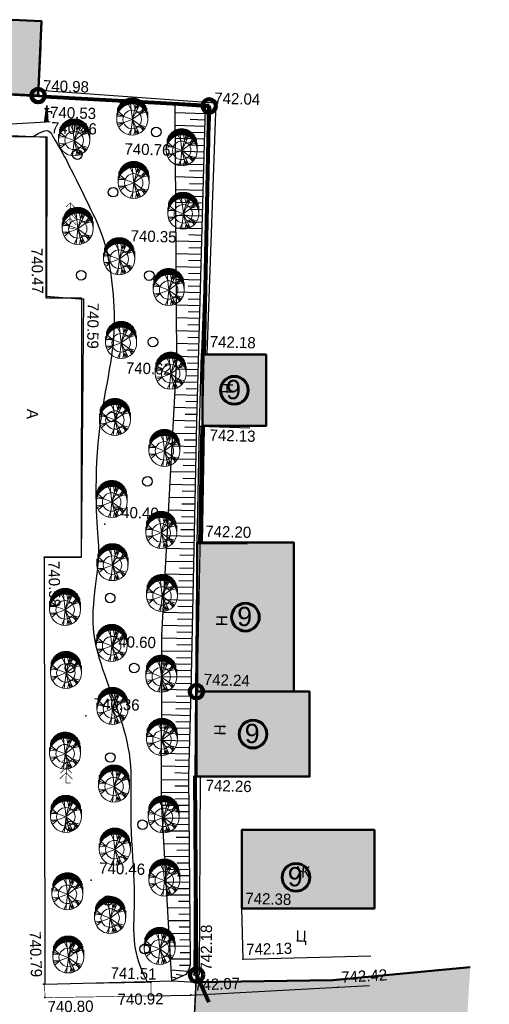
# Model space of a CAD drawing. Header units: millimetres. Extents: x -257011 to 237647566, y 2784933 to 6706507.
# Tile 262 of 451: x 10352864 to 10389475, y 4953214 to 5029927. Entities that reach past the tile are written whole.
import ezdxf

# ---------------------------------------------------------------- set-up
doc = ezdxf.new("R2010")
doc.units = ezdxf.units.MM
doc.header["$LTSCALE"] = 1000
doc.header["$PDMODE"] = 32
doc.header["$PDSIZE"] = 0.3
for name, pattern in [('Д_ТРОТ_ТРУБА', [3, 1.5, -1.5]), ('ДОРОГИ_СТРОЯЩ', [9, 8, -1]), ('ОТКОС_НИЗ', [1.2, 0.2, -1])]:
    doc.linetypes.add(name, pattern=pattern)
for name, color, linetype in [('(002) Рамка', 7, 'Continuous'), ('(004) Точки рельефа', 7, 'Continuous'), ('(007) Здания', 7, 'Continuous'), ('(014) Водопровод', 5, 'ИК_Водопровод -------в--------'), ('(022) Возд. Линии', 7, 'Continuous'), ('(025) Дорога', 7, 'Continuous'), ('(028) Гидротехн.', 7, 'Continuous'), ('(031) Горизонтали', 42, 'Continuous'), ('(035) Откосы', 7, 'Continuous'), ('(038) Деревья', 7, 'Continuous'), ('(040) Ограда', 7, 'Continuous'), ('TREE', 74, 'Continuous')]:
    doc.layers.add(name, color=color, linetype=linetype)
doc.layers.add('.', color=7, linetype='Continuous', lineweight=15)
doc.styles.add('ATTR', font='romans.shx', dxfattribs={"width": 0.8, "height": 0.470416})
doc.styles.add('BM-431', font='txt')
doc.styles.add('D-431', font='txt', dxfattribs={"width": 2})
doc.styles.add('P-131', font='txt')
doc.styles.add('Roman', font='romans')
doc.styles.add('S', font='txtwr', dxfattribs={"oblique": 15})
doc.styles.get("Standard").update_dxf_attribs({"font": 'ARIALN.TTF'})
doc.styles.add('WMF-Times New Roman0', font='times.ttf')
doc.linetypes.add('FENCELINE2', pattern='A,6.35,-2.54,[132,ltypeshp.shx,S=2.54,R=0,X=-2.54,Y=0],-2.54,25.4', length=36.83)
doc.linetypes.add('KANALIS_K', pattern='A,1,["<",Standard,S=1.8,R=0,X=-0.9,Y=-0.9],3,-1,["К",Standard,S=1.8,R=0,X=-0.9,Y=-0.9],-1,10', length=16)
doc.linetypes.add('ИК_Водопровод -------в--------', pattern='A,9,-0.6,["В",Standard,S=1.2,R=0,X=0,Y=-0.6],-1.2', length=10.8)
doc.linetypes.add('ОГРАДА_БЕТ', pattern='A,4,["|",Standard,S=0.8,R=0,X=0,Y=-0.8],4', length=8)

# ---------------------------------------------------------------- blocks, each defined once
blk = doc.blocks.new('dhyjfyuk')
at = {"style": 'WMF-Times New Roman0'}
for s, insert, char_height, width, attachment_point in [('\\pi3453.25486;Samarqand viloyati Toyloq tumani "Хоnсhоrbоg\'" МFY dagi 11-son \\P\\pi1816.32378;maktabni rekonstruksiya qilish. (360 o\'quvchi o\'rinli qo\'shimcha bino \\P\\pi27327.21058;qurish).', (4414694, -1193420), 1400, 60812.6, 4), ('\\pi12888.864;{\\fTimes New Roman|b1|i0|c204|p18;\\C0;MCHJ\\P\\pi2815.884;"PARVIZ  PROEKT  SERVIS"\\P\\pi9383.364;Samarqand sh.\\C256; }', (4448452, -1205594), 1200, 29788.7, 1)]:
    blk.add_mtext(s, dxfattribs=dict(at, insert=insert, char_height=char_height, width=width, attachment_point=attachment_point))
blk = doc.blocks.new('I03042')
for p, q in [((-0.13, 2.1), (0.62, 2.1)), ((0.13, 0), (0.13, 1.55)), ((0.14, 0), (0.14, 1.66)), ((0.15, 0), (0.15, 1.76)), ((0.16, 0), (0.16, 1.86)), ((0.17, 0), (0.17, 1.96)), ((0.18, 0), (0.18, 2.06)), ((0.19, 0), (0.19, 2.16)), ((0.2, 0), (0.2, 2.26)), ((0.22, 0), (0.22, 2.36)), ((0.23, 0), (0.23, 2.47)), ((0.24, 0), (0.24, 2.56)), ((0.25, 0), (0.25, 2.45)), ((0.26, 0), (0.26, 2.35)), ((0.27, 0), (0.27, 2.25)), ((0.28, 0), (0.28, 2.15)), ((0.29, 0), (0.29, 2.04)), ((0.3, 0), (0.3, 1.94)), ((0.31, 0), (0.31, 1.84)), ((0.32, 0), (0.32, 1.74)), ((0.33, 0), (0.33, 1.63)), ((-0.02, 0), (-0.02, 0.03)), ((-0.01, 0), (-0.01, 0.13)), ((0, 0), (0, 0.24)), ((0.01, 0), (0.01, 0.34)), ((0.02, 0), (0.02, 0.44)), ((0.03, 0), (0.03, 0.54)), ((0.04, 0), (0.04, 0.64)), ((0.05, 0), (0.05, 0.74)), ((0.06, 0), (0.06, 0.84)), ((0.07, 0), (0.07, 0.95)), ((0.08, 0), (0.08, 1.05)), ((0.09, 0), (0.09, 1.15)), ((0.1, 0), (0.1, 1.25)), ((0.11, 0), (0.11, 1.35)), ((0.12, 0), (0.12, 1.45)), ((0.34, 0), (0.34, 1.53)), ((0.35, 0), (0.35, 1.43)), ((0.36, 0), (0.36, 1.33)), ((0.37, 0), (0.37, 1.22)), ((0.38, 0), (0.38, 1.12)), ((0.39, 0), (0.39, 1.02)), ((0.4, 0), (0.4, 0.92)), ((0.41, 0), (0.41, 0.81)), ((0.42, 0), (0.42, 0.71)), ((0.43, 0), (0.43, 0.61)), ((0.44, 0), (0.44, 0.51)), ((0.45, 0), (0.45, 0.4)), ((0.46, 0), (0.46, 0.3)), ((0.47, 0), (0.47, 0.2)), ((0.48, 0), (0.48, 0.1)), ((0.49, -0.01), (0.49, 0))]:
    blk.add_line(p, q)
blk.add_lwpolyline([(0.82, 0), (-0.02, 0), (0.24, 2.56), (0.49, -0.03)])
for points in [[(0.31, 1.7), (0.31, 1.5), (1.09, 1.7), (0.9, 1.5)], [(1.09, 1.7), (0.9, 1.5), (1.12, 1.27), (0.92, 1.26)]]:
    blk.add_trace(points)
at = {"color": 4, "style": 'S', "oblique": 15}
blk.add_attdef('Z', (1.72, -0.16), '', height=2, dxfattribs=at)
blk = doc.blocks.new('d')
at = {"layer": '(038) Деревья', "color": 30}
blk.add_ellipse((0, 0), major_axis=(0.265, 0.265), ratio=1, start_param=5.497787, end_param=11.780972, dxfattribs=at)
blk = doc.blocks.new('ell')
at = {"const_width": 0.05}
for points in [[(0, 1.6), (-0.386, 1.214)], [(0, 2), (-0.329, 1.671)], [(0, 0), (0, 2)], [(0, 2), (0.329, 1.671)], [(0, 1.6), (0.386, 1.214)], [(0, 0.8), (-0.5, 0.3)], [(0, 1.2), (-0.443, 0.757)], [(0, 1.2), (0.443, 0.757)], [(0, 0.8), (0.5, 0.3)], [(0, 0), (0.375, 0)]]:
    blk.add_lwpolyline(points, dxfattribs=at)
blk = doc.blocks.new('kjvklglhl')
at = {"layer": '(004) Точки рельефа'}
for p in [(397.639, 535.96), (411.014, 535.369), (398.253, 533.905), (398.347, 532.707), (408.346, 532.7), (404.481, 524.259), (398.669, 520.315), (401.552, 520.184), (408.959, 515.7), (410.884, 516.202), (410.879, 510.505), (403.701, 502.698), (410.945, 501.418), (399.056, 499.965), (408.377, 494.146), (411.16, 489.868), (402.63, 487.73), (411.313, 483.272), (403.419, 474.946), (415.187, 473.122), (415.404, 469.123), (411.633, 467.784), (399.939, 466.739), (408.294, 467.109), (422.893, 467.155), (400.071, 465.691), (411.44, 466.227)]:
    blk.add_point(p, dxfattribs=at)
at = {"layer": '(007) Здания'}
for points in [[(382.7, 539.984), (382.634, 536.225), (397.62, 535.96), (397.687, 539.719)], [(397.62, 535.96), (411.014, 535.369), (410.872, 516.202)], [(414.801, 510.502), (410.868, 510.505), (410.872, 516.202), (414.806, 516.199)], [(411.346, 501.403), (411.268, 510.509)], [(415.064, 489.945), (411.163, 489.871), (410.946, 501.4), (414.846, 501.474)], [(415.188, 483.351), (411.288, 483.278), (411.163, 489.871), (415.064, 489.945)], [(411.288, 483.278), (411.633, 467.784)], [(425.143, 473.31), (415.187, 473.122), (415.079, 478.856)], [(411.633, 467.784), (412.033, 467.793)]]:
    blk.add_lwpolyline(points, dxfattribs=at)
at = {"layer": '(014) Водопровод', "ltscale": 0.5, "flags": 128}
blk.add_lwpolyline([(313.499, 509.603), (334.539, 512.433), (333.84, 528.157), (363.046, 530.904), (398.253, 533.905)], dxfattribs=at)
at = {"layer": '(025) Дорога', "linetype": 'Д_ТРОТ_ТРУБА', "flags": 128}
for points in [[(306.476, 535.529), (305.9, 533.631), (321.717, 532.149), (330.387, 530.721), (388.476, 532.88), (398.347, 532.707), (398.669, 520.315), (401.552, 520.184), (401.938, 500.043), (399.056, 499.965), (400.025, 466.742)], [(415.187, 473.122), (415.404, 469.123), (425.38, 469.664)], [(408.34, 466.058), (411.44, 466.195), (422.893, 467.155), (425.324, 467.359)]]:
    blk.add_lwpolyline(points, dxfattribs=at)
at = {"layer": '(025) Дорога', "linetype": 'Д_ТРОТ_ТРУБА', "ltscale": 1000, "const_width": 0.05, "flags": 128}
blk.add_lwpolyline([(408.294, 467.109), (400.025, 466.742), (400.071, 465.691), (408.34, 466.058)], close=True, dxfattribs=at)
at = {"layer": '(031) Горизонтали', "flags": 128}
blk.add_lwpolyline([(397.28, 532.725), (397.653, 532.968), (397.946, 533.127), (398.172, 533.21), (398.346, 533.226), (398.48, 533.187), (398.587, 533.101), (398.682, 532.977), (398.776, 532.825), (398.881, 532.653), (398.999, 532.462), (399.129, 532.252), (399.27, 532.023), (399.421, 531.773), (399.583, 531.503), (399.753, 531.212), (399.933, 530.899), (400.12, 530.565), (400.313, 530.214), (400.512, 529.848), (400.713, 529.472), (400.917, 529.09), (401.121, 528.704), (401.323, 528.32), (401.523, 527.941), (401.718, 527.569), (401.908, 527.206), (402.092, 526.85), (402.267, 526.501), (402.434, 526.158), (402.59, 525.82), (402.736, 525.487), (402.868, 525.159), (402.988, 524.833), (403.096, 524.507), (403.193, 524.178), (403.282, 523.842), (403.364, 523.495), (403.44, 523.135), (403.513, 522.757), (403.583, 522.358), (403.653, 521.936), (403.721, 521.494), (403.785, 521.036), (403.844, 520.566), (403.896, 520.088), (403.939, 519.606), (403.972, 519.124), (403.993, 518.647), (404, 518.177), (403.995, 517.711), (403.977, 517.245), (403.946, 516.773), (403.905, 516.293), (403.851, 515.799), (403.788, 515.286), (403.714, 514.751), (403.631, 514.19), (403.541, 513.603), (403.448, 512.994), (403.354, 512.364), (403.263, 511.714), (403.178, 511.048), (403.101, 510.367), (403.037, 509.673), (402.987, 508.969), (402.951, 508.261), (402.928, 507.557), (402.916, 506.862), (402.916, 506.184), (402.925, 505.531), (402.942, 504.908), (402.968, 504.323), (402.999, 503.781), (403.035, 503.281), (403.074, 502.82), (403.114, 502.395), (403.153, 502.003), (403.19, 501.641), (403.221, 501.307), (403.247, 500.997), (403.264, 500.707), (403.274, 500.432), (403.275, 500.162), (403.27, 499.891), (403.256, 499.611), (403.236, 499.315), (403.209, 498.994), (403.175, 498.64), (403.135, 498.25), (403.092, 497.826), (403.051, 497.377), (403.014, 496.908), (402.985, 496.427), (402.969, 495.94), (402.969, 495.454), (402.988, 494.976), (403.029, 494.511), (403.093, 494.057), (403.176, 493.612), (403.279, 493.172), (403.399, 492.734), (403.534, 492.295), (403.685, 491.851), (403.848, 491.4), (404.022, 490.94), (404.205, 490.471), (404.394, 489.997), (404.585, 489.519), (404.776, 489.041), (404.964, 488.565), (405.146, 488.093), (405.32, 487.629), (405.481, 487.173), (405.631, 486.722), (405.767, 486.274), (405.889, 485.825), (405.996, 485.371), (406.088, 484.908), (406.164, 484.434), (406.223, 483.943), (406.265, 483.434), (406.293, 482.906), (406.312, 482.36), (406.325, 481.797), (406.335, 481.217), (406.347, 480.62), (406.365, 480.009), (406.392, 479.382), (406.431, 478.742), (406.48, 478.094), (406.535, 477.444), (406.593, 476.799), (406.651, 476.165), (406.704, 475.548), (406.75, 474.955), (406.786, 474.392), (406.808, 473.863), (406.819, 473.366), (406.823, 472.896), (406.823, 472.448), (406.823, 472.02), (406.825, 471.605), (406.834, 471.2), (406.853, 470.799), (406.886, 470.399), (406.939, 469.994), (407.018, 469.577), (407.129, 469.141), (407.28, 468.682), (407.476, 468.192), (407.724, 467.666), (408.03, 467.097)], dxfattribs=at)
at = {"layer": '(035) Откосы'}
for p, q in [((410.611, 534.887), (408.286, 534.887)), ((410.611, 534.388), (409.457, 534.388)), ((410.611, 533.889), (408.321, 533.889)), ((410.611, 533.39), (409.475, 533.39)), ((410.611, 532.891), (408.356, 532.891)), ((410.611, 532.392), (409.492, 532.392)), ((410.611, 531.892), (408.391, 531.892)), ((410.611, 530.894), (408.426, 530.894)), ((410.611, 531.393), (409.51, 531.393)), ((410.611, 530.395), (409.527, 530.395)), ((410.611, 529.896), (408.461, 529.896)), ((410.611, 529.397), (409.545, 529.397)), ((410.611, 528.897), (408.496, 528.897)), ((410.611, 527.899), (408.531, 527.899)), ((410.611, 528.398), (409.562, 528.398)), ((410.611, 527.4), (409.58, 527.4)), ((410.611, 526.901), (408.566, 526.901)), ((410.611, 526.402), (409.597, 526.402)), ((410.611, 525.902), (408.601, 525.902)), ((410.611, 524.904), (408.636, 524.904)), ((410.611, 525.403), (409.615, 525.403)), ((410.611, 524.405), (409.632, 524.405)), ((410.611, 523.906), (408.671, 523.906)), ((410.611, 523.407), (409.65, 523.407)), ((410.611, 522.907), (408.706, 522.907)), ((410.611, 521.909), (408.741, 521.909)), ((410.611, 522.408), (409.668, 522.408)), ((410.611, 520.911), (408.776, 520.911)), ((410.611, 521.41), (409.685, 521.41)), ((410.611, 520.412), (409.703, 520.412)), ((410.611, 519.912), (408.811, 519.912)), ((410.611, 519.413), (409.72, 519.413)), ((410.611, 518.914), (408.846, 518.914)), ((410.611, 517.916), (408.881, 517.916)), ((410.611, 518.415), (409.738, 518.415)), ((410.611, 517.417), (409.755, 517.417)), ((410.611, 516.917), (408.916, 516.917)), ((410.611, 516.418), (409.773, 516.418)), ((410.611, 515.919), (408.951, 515.919)), ((410.611, 514.921), (408.938, 514.921)), ((410.611, 515.42), (409.781, 515.42)), ((410.611, 514.422), (409.768, 514.422)), ((410.611, 513.922), (408.911, 513.922)), ((410.611, 513.423), (409.754, 513.423)), ((410.611, 512.924), (408.884, 512.924)), ((410.611, 511.926), (408.857, 511.926)), ((410.611, 512.425), (409.741, 512.425)), ((410.611, 510.927), (408.83, 510.927)), ((410.611, 511.427), (409.727, 511.427)), ((410.615, 510.428), (409.715, 510.421)), ((410.618, 509.929), (408.803, 509.915)), ((410.622, 509.43), (409.706, 509.423)), ((410.626, 508.931), (408.776, 508.917)), ((410.634, 507.933), (408.749, 507.918)), ((410.63, 508.432), (409.696, 508.425)), ((410.637, 507.433), (409.686, 507.426)), ((410.641, 506.934), (408.722, 506.92)), ((410.645, 506.435), (409.677, 506.428)), ((410.649, 505.936), (408.695, 505.921)), ((410.657, 504.938), (408.668, 504.922)), ((410.653, 505.437), (409.667, 505.429)), ((410.66, 504.439), (409.657, 504.431)), ((410.664, 503.939), (408.641, 503.924)), ((410.668, 503.44), (409.648, 503.432)), ((410.672, 502.941), (408.614, 502.925)), ((410.679, 501.943), (408.587, 501.927)), ((410.676, 502.442), (409.638, 502.434)), ((410.687, 500.944), (408.56, 500.928)), ((410.683, 501.444), (409.628, 501.436)), ((410.691, 500.445), (409.619, 500.437)), ((410.695, 499.946), (408.533, 499.93)), ((410.698, 499.447), (409.609, 499.439)), ((410.702, 498.948), (408.506, 498.931)), ((410.71, 497.95), (408.479, 497.932)), ((410.706, 498.449), (409.599, 498.44)), ((410.714, 497.45), (409.59, 497.442)), ((410.718, 496.951), (408.452, 496.934)), ((410.721, 496.452), (409.58, 496.443)), ((410.725, 495.953), (408.425, 495.935)), ((410.733, 494.955), (408.398, 494.937)), ((410.729, 495.454), (409.57, 495.445)), ((410.737, 494.455), (409.561, 494.446)), ((410.74, 493.956), (408.383, 493.938)), ((410.744, 493.457), (409.57, 493.448)), ((410.748, 492.958), (408.409, 492.94)), ((410.756, 491.96), (408.435, 491.942)), ((410.752, 492.459), (409.587, 492.45)), ((410.759, 491.461), (409.604, 491.452)), ((410.763, 490.961), (408.462, 490.944)), ((410.767, 490.462), (409.621, 490.453)), ((410.771, 489.963), (408.488, 489.946)), ((410.771, 489.464), (409.636, 489.465)), ((410.771, 488.965), (408.514, 488.966)), ((410.771, 487.966), (408.541, 487.968)), ((410.771, 488.466), (409.649, 488.466)), ((410.77, 487.467), (409.662, 487.468)), ((410.77, 486.968), (408.567, 486.969)), ((410.77, 486.469), (409.675, 486.47)), ((410.769, 485.97), (408.594, 485.971)), ((410.769, 484.971), (408.62, 484.973)), ((410.769, 485.471), (409.688, 485.471)), ((410.769, 484.472), (409.701, 484.473)), ((410.768, 483.973), (408.647, 483.974)), ((410.768, 483.474), (409.714, 483.475)), ((410.779, 482.975), (408.675, 482.895)), ((410.817, 481.977), (408.702, 481.897)), ((410.798, 482.476), (409.743, 482.436)), ((410.836, 481.479), (409.775, 481.438)), ((410.855, 480.98), (408.748, 480.9)), ((410.874, 480.481), (409.832, 480.441)), ((410.893, 479.982), (408.833, 479.904)), ((410.912, 479.483), (409.894, 479.445)), ((410.931, 478.985), (408.918, 478.908)), ((410.968, 477.987), (409.003, 477.912)), ((410.95, 478.486), (409.955, 478.448)), ((410.987, 477.488), (410.016, 477.451)), ((411.006, 476.989), (409.088, 476.916)), ((411.025, 476.49), (410.078, 476.455)), ((411.044, 475.992), (409.173, 475.921)), ((411.082, 474.994), (409.258, 474.925)), ((411.063, 475.493), (410.139, 475.458)), ((411.101, 474.495), (410.201, 474.461)), ((411.12, 473.996), (409.343, 473.929)), ((411.139, 473.498), (410.262, 473.464)), ((411.158, 472.999), (409.428, 472.933)), ((411.196, 472.001), (409.513, 471.937)), ((411.177, 472.5), (410.323, 472.468)), ((411.215, 471.502), (410.385, 471.471)), ((411.234, 471.004), (409.598, 470.941)), ((411.253, 470.505), (410.446, 470.474)), ((411.271, 470.006), (409.682, 469.946)), ((411.29, 469.507), (410.508, 469.477)), ((411.309, 469.008), (409.767, 468.95)), ((411.147, 468.04), (409.839, 468.107)), ((411.306, 468.51), (410.476, 468.494)), ((410.361, 467.485), (409.885, 467.572)), ((410.81, 467.701), (410.241, 467.793))]:
    blk.add_line(p, q, dxfattribs=at)
at = {"layer": '(035) Откосы', "linetype": 'ОТКОС_НИЗ'}
blk.add_lwpolyline([(409.911, 467.269), (408.719, 481.243), (408.377, 494.146), (408.959, 515.7), (408.265, 535.49)], dxfattribs=at)
at = {"layer": '(035) Откосы'}
blk.add_lwpolyline([(410.611, 535.387), (410.611, 510.879), (410.772, 489.864), (410.768, 483.268), (411.311, 468.967), (411.311, 468.528), (411.205, 468.139), (411.005, 467.795), (409.911, 467.269)], dxfattribs=at)
at = {"layer": '(040) Ограда', "linetype": 'ОГРАДА_БЕТ', "ltscale": 0.5, "flags": 128}
for points in [[(397.638, 536.36), (411.417, 535.751), (411.272, 516.199)], [(410.946, 501.4), (410.868, 510.505)], [(411.688, 483.286), (412.033, 467.793)]]:
    blk.add_lwpolyline(points, dxfattribs=at)
at = {"layer": '(028) Гидротехн.', "xscale": 0.5, "yscale": 0.5, "zscale": 0.5}
blk.add_blockref('I03042', (398.148, 533.897), dxfattribs=at)
at = {"layer": '(038) Деревья', "color": 30, "linetype": 'Continuous'}
for p in [(406.846, 533.349), (400.746, 531.418), (403.617, 528.571), (406.618, 522.151), (401.315, 522.026), (407.056, 516.991), (403.999, 511.068), (406.931, 506.13), (404.282, 496.949), (401.305, 491.428), (406.307, 491.555), (404.636, 484.536), (401.663, 479.114), (407.298, 479.367), (404.753, 473.394), (402.283, 469.613), (407.74, 469.693)]:
    blk.add_blockref('d', p, dxfattribs=at)
at = {"layer": '(038) Деревья', "linetype": 'Continuous'}
for p in [(400.316, 525.648), (401.24, 482.457)]:
    blk.add_blockref('ell', p, dxfattribs=at)
at = {"layer": '(004) Точки рельефа', "style": 'D-431'}
for s, p in [('740.98', (397.926, 536.275)), ('742.04', (411.302, 535.684)), ('740.53', (398.54, 534.22)), ('740.46', (398.635, 533.022)), ('740.76', (404.413, 531.537)), ('740.35', (405.081, 524.779)), ('742.18', (411.484, 516.712)), ('740.62', (405.005, 514.481)), ('742.13', (411.673, 509.433)), ('740.40', (404.301, 503.218)), ('742.20', (411.547, 501.938)), ('740.60', (404.36, 493.144)), ('742.24', (411.76, 490.388)), ('740.36', (403.23, 488.25)), ('742.26', (412.136, 482.146)), ('740.46', (404.019, 475.466)), ('742.38', (415.474, 473.437)), ('741.51', (405.136, 467.33))]:
    blk.add_text(s, height=0.875, dxfattribs=at).set_placement(p)
for s, rotation, p in [('740.47', 272.57695, (397.373, 524.041)), ('740.59', 271.09963, (401.872, 519.903)), ('740.58', 272.6996, (399.384, 499.692)), ('742.18', 91.27766, (413.015, 468.162)), ('740.79', 273.44629, (398.722, 470.815)), ('742.13', 3.10564, (415.674, 469.453)), ('742.42', 4.79469, (423.153, 467.493)), ('742.07', 4.02401, (411.705, 466.562)), ('740.92', 2.53571, (405.758, 465.275)), ('740.80', 2.53571, (400.317, 464.542))]:
    blk.add_text(s, height=0.875, rotation=rotation, dxfattribs=at).set_placement(p)
at = {"layer": '(007) Здания', "color": 0, "linetype": 'Continuous', "style": 'P-131'}
for rotation, p in [(89.95374, (413.38, 513.12)), (91.0815, (413.477, 495.021)), (91.0815, (413.582, 486.506))]:
    blk.add_text('Н', height=0.88, rotation=rotation, dxfattribs=at).set_placement(p)
at = {"layer": '(007) Здания', "color": 0, "style": 'P-131'}
blk.add_text('Ж', height=0.88, dxfattribs=at).set_placement((419.371, 475.607))
at = {"layer": '(025) Дорога', "linetype": 'ДОРОГИ_СТРОЯЩ', "style": 'BM-431'}
blk.add_text('A', height=0.875, rotation=270, dxfattribs=at).set_placement((397.39, 511.505))
blk.add_text('Ц', height=0.875, dxfattribs=at).set_placement((419.478, 470.606))
blk = doc.blocks.new('dhdyfh')
at = {"layer": 'TREE', "color": 92, "lineweight": 20}
for p, q in [((10253491, 5665666), (10253491, 5666158)), ((10253551, 5665761), (10253551, 5666240)), ((10253612, 5665831), (10253612, 5666323)), ((10253672, 5665895), (10253672, 5666384)), ((10253733, 5665949), (10253733, 5666439)), ((10253793, 5665998), (10253793, 5666487)), ((10253854, 5666529), (10253854, 5666039)), ((10253914, 5666083), (10253914, 5666567)), ((10253975, 5666109), (10253975, 5666601)), ((10254035, 5666629), (10254035, 5666140)), ((10254096, 5666652), (10254096, 5666163)), ((10254156, 5666184), (10254156, 5666675)), ((10254217, 5666691), (10254217, 5666204)), ((10254443, 5665800), (10254236, 5666193)), ((10254277, 5666217), (10254277, 5666705)), ((10254338, 5666714), (10254338, 5666227)), ((10254532, 5665031), (10254393, 5666223)), ((10254398, 5666235), (10254398, 5666724)), ((10254459, 5666724), (10254459, 5666238)), ((10254519, 5666243), (10254519, 5666724)), ((10254522, 5665028), (10254837, 5666198)), ((10254522, 5665031), (10255054, 5666100)), ((10254580, 5666724), (10254580, 5666240)), ((10254640, 5666233), (10254640, 5666724)), ((10254739, 5665821), (10254650, 5666236)), ((10254701, 5666717), (10254701, 5666227)), ((10254739, 5665828), (10254966, 5666152)), ((10254761, 5666215), (10254761, 5666706)), ((10254822, 5666693), (10254822, 5666199)), ((10254882, 5666186), (10254882, 5666674)), ((10254897, 5665793), (10254946, 5666154)), ((10254943, 5666652), (10254943, 5666166)), ((10255003, 5666140), (10255003, 5666629)), ((10255064, 5666601), (10255064, 5666114)), ((10255125, 5666081), (10255125, 5666565)), ((10255185, 5666529), (10255185, 5666042)), ((10255246, 5665998), (10255246, 5666487)), ((10255306, 5666441), (10255306, 5665949)), ((10255367, 5665893), (10255367, 5666384)), ((10255427, 5666323), (10255427, 5665828)), ((10255488, 5665756), (10255488, 5666256)), ((10255548, 5666158), (10255548, 5665664)), ((10255609, 5665574), (10255609, 5666055)), ((10253309, 5665030), (10253309, 5665514)), ((10253851, 5665282), (10253348, 5665297)), ((10253370, 5665419), (10253370, 5665908)), ((10254519, 5665030), (10253387, 5665451)), ((10253430, 5665555), (10253430, 5666052)), ((10253851, 5665290), (10253466, 5665636)), ((10254522, 5665028), (10255488, 5665736)), ((10254778, 5665531), (10255478, 5665762)), ((10255123, 5665467), (10255340, 5665898)), ((10255133, 5665459), (10255577, 5665590)), ((10255212, 5665677), (10255390, 5665854)), ((10255669, 5665911), (10255669, 5665409)), ((10255730, 5665030), (10255730, 5665615))]:
    blk.add_line(p, q, dxfattribs=at)
at = {"layer": 'TREE', "color": 30, "lineweight": 20, "true_color": 0xf8991e}
for p, q in [((10253851, 5664777), (10253348, 5664762)), ((10254519, 5665030), (10253387, 5664608)), ((10253851, 5664769), (10253466, 5664423)), ((10254532, 5665028), (10254393, 5663836)), ((10254522, 5665031), (10254837, 5663861)), ((10254522, 5665031), (10255488, 5664323)), ((10254522, 5665028), (10255054, 5663959)), ((10254778, 5664528), (10255478, 5664297)), ((10255123, 5664592), (10255340, 5664161)), ((10255133, 5664600), (10255577, 5664469)), ((10254443, 5664259), (10254236, 5663866)), ((10254739, 5664238), (10254650, 5663823)), ((10254739, 5664231), (10254966, 5663908)), ((10254897, 5664266), (10254946, 5663905)), ((10255212, 5664382), (10255390, 5664205))]:
    blk.add_line(p, q, dxfattribs=at)
blk.add_circle((10254519, 5665030), 1210, dxfattribs=at)
at = {"layer": 'TREE', "color": 92, "lineweight": 20}
blk.add_circle((10254519, 5665030), 720, dxfattribs=at)
at = {"layer": 'TREE', "color": 30, "lineweight": 20, "true_color": 0xf8991e, "style": 'ATTR', "width": 0.8, "flags": 9}
for p in [(10254522, 5665031), (10254522, 5665028)]:
    blk.add_attdef('ESTCODE', p, '', height=14.1, rotation=90, dxfattribs=at)

msp = doc.modelspace()

# ---------------------------------------------------------------- hatches: boundary and pattern name
at = {"layer": '.', "lineweight": 50, "ltscale": 1000, "transparency": 33554687}
h = msp.add_hatch(color=256, dxfattribs=at)
h.dxf.hatch_style = 1
h.set_gradient(color1=(132, 132, 132), color2=(132, 132, 132), tint=1)
h.paths.add_polyline_path([(10366601.321, 4954947.246), (10366382.939, 4950429.179), (10366231.469, 4948759.917), (10387659.404, 4950803.284), (10387986.893, 4956114.164), (10377272.925, 4955092.481)])
at = {"linetype": 'KANALIS_K', "ltscale": 1000}
h = msp.add_hatch(dxfattribs=at)
h.set_pattern_fill('JIS_STN_1E', color=252, scale=550, angle=266, style=0)
h.set_pattern_definition([(311, (0, -697984.5), (415.09027, 360.832466), []), (311, (-27.05, -698371.3), (415.09027, 360.832466), [550, -275])])
h.paths.add_polyline_path([(10370176.961, 4960671.857), (10380517.706, 4960671.857), (10380517.706, 4966804.922), (10370176.961, 4966804.922)])
h.paths.add_polyline_path([(10366644.44, 4977576.089), (10375457.351, 4977576.089), (10375457.351, 4970952.109), (10366644.44, 4970952.109)])
h.paths.add_polyline_path([(10366692.556, 4977576.089), (10374236.327, 4977576.089), (10374236.327, 4989183.191), (10366692.556, 4989183.191)])
h.paths.add_polyline_path([(10367121.345, 4998272.865), (10372076.613, 4998272.865), (10372076.613, 5003839.853), (10367121.345, 5003839.853)])
h.paths.add_polyline_path([(10339299.453, 5024769.19), (10354303.869, 5024016.651), (10354565.698, 5029805.587), (10339572.067, 5030481.943)])
h.paths.add_polyline_path([(10285634.352, 5025904.059), (10290167.733, 5025904.059), (10290167.733, 5029758.382), (10285634.352, 5029758.382)])
at = {"lineweight": 50}
h = msp.add_hatch(color=1, dxfattribs=at)
h.set_gradient(color1=(255, 255, 255), one_color=1, tint=1)
h.paths.add_polyline_path([(10368518.306, 5001056.359, 1), (10370679.652, 5001056.359, 1)])
h = msp.add_hatch(color=1, dxfattribs=at)
h.set_gradient(color1=(255, 255, 255), one_color=1, tint=1)
h.paths.add_polyline_path([(10369383.768, 4983379.64, 1), (10371545.115, 4983379.64, 1)])
h = msp.add_hatch(color=1, dxfattribs=at)
h.set_gradient(color1=(255, 255, 255), one_color=1, tint=1)
h.paths.add_polyline_path([(10369970.222, 4974264.099, 1), (10372131.569, 4974264.099, 1)])
h = msp.add_hatch(color=1, dxfattribs=at)
h.set_gradient(color1=(255, 255, 255), one_color=1, tint=1)
h.paths.add_polyline_path([(10373322.537, 4963102.901, 1), (10375483.884, 4963102.901, 1)])

# ---------------------------------------------------------------- linework, layer by layer
at = {"layer": '(002) Рамка', "color": 0, "lineweight": 60, "ltscale": 1000}
for centre in [(10369598.979, 5001056.359), (10370464.441, 4983379.64), (10371050.896, 4974264.099), (10374403.21, 4963102.901)]:
    msp.add_circle(centre, 1080.673, dxfattribs=at)
at = {"layer": '(022) Возд. Линии', "color": 6, "linetype": 'Continuous', "lineweight": 140}
for centre in [(10354303.869, 5024016.651), (10367637.944, 5023208.002), (10366644.44, 4977576.089), (10366648.906, 4955498.977)]:
    msp.add_circle(centre, 521.317, dxfattribs=at)
at = {"color": 5, "linetype": 'FENCELINE2', "lineweight": 80, "ltscale": 0.1}
msp.add_line((10366630.734, 4955555.746), (10367611.081, 4953377.557), dxfattribs=at)
at = {"lineweight": 50, "ltscale": 1000}
for points in [[(10339299.453, 5024769.19), (10354303.869, 5024016.651), (10354565.698, 5029805.587), (10339572.067, 5030481.943)], [(10367121.345, 4998272.865), (10372076.613, 4998272.865), (10372076.613, 5003839.853), (10367121.345, 5003839.853)], [(10366692.556, 4977576.089), (10374236.327, 4977576.089), (10374236.327, 4989183.191), (10366692.556, 4989183.191)], [(10366644.44, 4977576.089), (10375457.351, 4977576.089), (10375457.351, 4970952.109), (10366644.44, 4970952.109)], [(10370176.961, 4960671.857), (10380517.706, 4960671.857), (10380517.706, 4966804.922), (10370176.961, 4966804.922)]]:
    msp.add_lwpolyline(points, close=True, dxfattribs=at)
at = {"color": 1, "ltscale": 0.1, "const_width": 100}
msp.add_lwpolyline([(10367637.944, 5023208.002), (10339299.453, 5024769.19), (10290114.083, 5025809.325), (10285634.352, 5025904.059), (10257427.233, 5026376.474), (10250729.509, 5025983.612), (10215776.869, 5015070.061), (10233106.932, 4898993.33), (10264254.682, 4898247.469), (10291821.94, 4896007.11), (10292764.457, 4919427.217), (10317690.983, 4919194.727), (10325359.542, 4917598.022), (10326158.328, 4927178.291), (10334361.553, 4926634.552), (10334391.701, 4927089.387), (10342287.801, 4926483.031), (10342234.253, 4925785.708), (10364005.562, 4924229.439), (10366382.939, 4950429.179), (10366639.94, 4955746.218), (10366556.549, 4971011.341), (10367637.944, 5023208.002)], dxfattribs=at)
at = {"color": 5, "linetype": 'FENCELINE2', "lineweight": 80, "ltscale": 0.1}
for points in [[(10367637.944, 5023208.002), (10354815.065, 5023914.424)], [(10367236.681, 5003839.853), (10367637.944, 5023208.002)], [(10366931.721, 4989120.106), (10367121.345, 4998272.865)], [(10366630.734, 4955555.746), (10366639.94, 4955746.218), (10366556.549, 4971011.341)]]:
    msp.add_lwpolyline(points, dxfattribs=at)
at = {"lineweight": 30, "ltscale": 1000}
msp.add_lwpolyline([(10291002.532, 5021460.979), (10354910.944, 5020806.711), (10354910.944, 5008258.081), (10357685.763, 5008258.081), (10357664.748, 4988049.685), (10354780.689, 4988046.669), (10354815.475, 4954785.255), (10364775.188, 4955035.513), (10366601.321, 4954947.246), (10366558.958, 4954070.798), (10366382.939, 4950429.179)], dxfattribs=at)
at = {"lineweight": 50, "ltscale": 1000}
msp.add_lwpolyline([(10366601.321, 4954947.246), (10377272.925, 4955092.481), (10387986.893, 4956114.164)], dxfattribs=at)

# ---------------------------------------------------------------- block references
at = {"layer": '(002) Рамка', "lineweight": 50}
msp.add_blockref('dhyjfyuk', (5014770.138, 6183516.362), dxfattribs=at)
at = {"lineweight": 5, "xscale": 999.9999999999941, "yscale": 999.9999999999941, "zscale": 999.9999999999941, "rotation": 358.3893224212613}
msp.add_blockref('kjvklglhl', (9941829.75, 4499471.197), dxfattribs=at)
at = {"lineweight": 50}
for p in [(107117.022, -642878.44), (102592.593, -644508.531), (110979.377, -645285.183), (107236.069, -647816.947), (111098.424, -650223.69), (102870.796, -651399.035), (106100.884, -653759.599), (109963.24, -656166.342), (106253.984, -660280.464), (110116.339, -662687.207), (105765.533, -666291.107), (109627.889, -668697.85), (105518.798, -672679.945), (109381.153, -675086.688), (105578.509, -677599.047), (109440.865, -680005.79), (101886.628, -681082.525), (105518.798, -683886.845), (101946.339, -686001.627), (109381.153, -686293.588), (105578.509, -688805.947), (109440.865, -691212.69), (101886.628, -692289.425), (105702.02, -694844.401), (101946.339, -697208.527), (109564.376, -697251.144), (105761.732, -699763.503), (109624.087, -702170.246), (102069.85, -703246.981), (105397.047, -705093.615), (109259.402, -707500.358), (102129.562, -708166.082)]:
    msp.add_blockref('dhdyfh', p, dxfattribs=at)

# ---------------------------------------------------------------- texts
at = {"color": 250, "char_height": 1500, "width": 156685.73039, "attachment_point": 6, "style": 'Roman'}
for insert in [(10370118.883, 5001099.69, 0), (10370984.345, 4983422.971, 0), (10371570.8, 4974307.43, 0), (10374923.115, 4963146.232, 0)]:
    msp.add_mtext('\\pt64500;{\\fArial|b0|i0|c0|p34;9}', dxfattribs=dict(at, insert=insert))
at = {"insert": (9196732.232, 4979046.798), "char_height": 1484.641859, "width": 79822.57247, "attachment_point": 4, "style": 'Roman'}
msp.add_mtext('\\pi18148.64809,t23754.26974,93492.78231;{\\fArial|b0|i0|c0|p34;2.^I \\fArial|b0|i0|c204|p34;Qurilish belgilangan "A" nuqtasidan amalga oshiriladi.}', dxfattribs=at)

doc.saveas('drawing.dxf')
